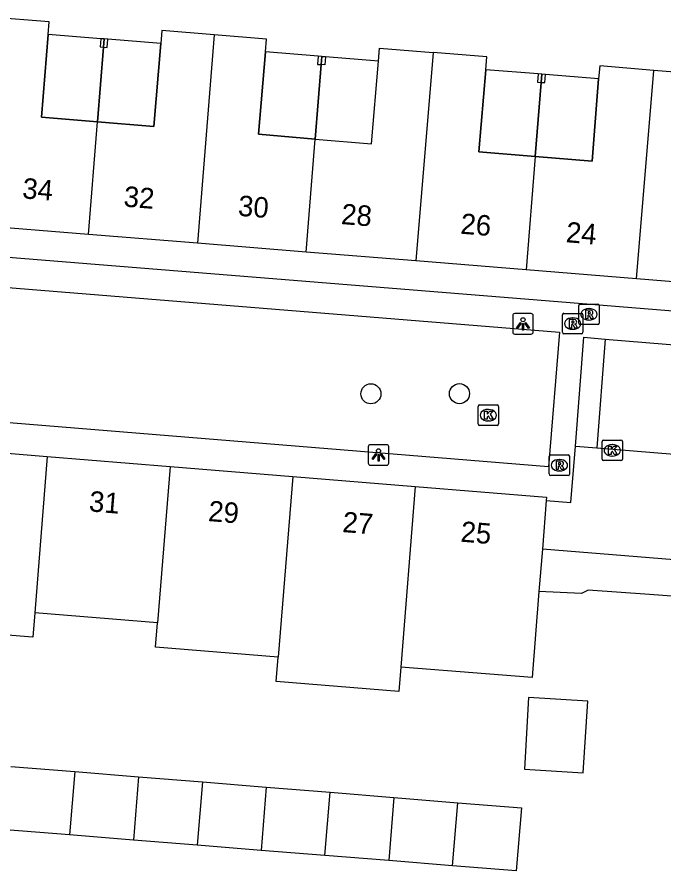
# Model space of a CAD drawing. Extents: x 159961 to 160856, y 382704 to 383353.
# Drawn here: x 160485.3 to 160516.88, y 383227.26 to 383268.92 of the extents above; entities that cross this region are included whole.
import ezdxf

# ---------------------------------------------------------------- set-up
doc = ezdxf.new("R2010")
doc.units = 0
for name, color, linetype in [('IMGEO_Boom', 7, 'Continuous'), ('IMGEO_Kolk', 7, 'Continuous'), ('IMGEO_Lichtpunt', 7, 'Continuous'), ('IMGEO_Pand', 7, 'Continuous'), ('IMGEO_Pand_nummerreeks', 7, 'Continuous'), ('IMGEO_Pand_overbouw', 7, 'Continuous'), ('IMGEO_Parkeervlak_open', 7, 'Continuous'), ('IMGEO_Rijbaan_lokaal_open', 7, 'Continuous'), ('IMGEO_Rioolput', 7, 'Continuous'), ('IMGEO_Voetpad_open', 7, 'Continuous')]:
    doc.layers.add(name, color=color, linetype=linetype)

msp = doc.modelspace()

# ---------------------------------------------------------------- linework, layer by layer
at = {"layer": 'IMGEO_Boom'}
for centre in [(160502.573, 383250.543), (160506.896, 383250.551)]:
    msp.add_circle(centre, 0.489, dxfattribs=at)
at = {"layer": 'IMGEO_Kolk'}
for p, q in [((160507.877, 383250), (160508.729, 383250)), ((160507.802, 383249.074), (160507.802, 383249.926)), ((160508.29, 383249.78), (160508.315, 383249.78)), ((160508.803, 383249.926), (160508.803, 383249.074)), ((160508.313, 383249.22), (160508.288, 383249.22)), ((160508.729, 383249), (160507.877, 383249)), ((160513.854, 383247.36), (160513.854, 383248.212)), ((160513.929, 383248.286), (160514.781, 383248.286)), ((160514.342, 383248.066), (160514.367, 383248.066)), ((160514.855, 383248.212), (160514.855, 383247.36)), ((160514.365, 383247.506), (160514.34, 383247.506)), ((160514.781, 383247.286), (160513.929, 383247.286))]:
    msp.add_line(p, q, dxfattribs=at)
for points in [[(160507.877, 383250), (160508.729, 383250)], [(160507.802, 383249.074), (160507.802, 383249.926)], [(160508.123, 383249.7), (160508.246, 383249.7), (160508.246, 383249.549), (160508.376, 383249.7), (160508.54, 383249.7), (160508.394, 383249.549), (160508.547, 383249.3), (160508.395, 383249.3), (160508.31, 383249.464), (160508.246, 383249.397), (160508.246, 383249.3), (160508.123, 383249.3), (160508.123, 383249.7)], [(160508.803, 383249.926), (160508.803, 383249.074)], [(160508.729, 383249), (160507.877, 383249)], [(160513.854, 383247.36), (160513.854, 383248.212)], [(160513.929, 383248.286), (160514.781, 383248.286)], [(160514.175, 383247.986), (160514.298, 383247.986), (160514.298, 383247.835), (160514.428, 383247.986), (160514.592, 383247.986), (160514.446, 383247.835), (160514.599, 383247.586), (160514.447, 383247.586), (160514.362, 383247.75), (160514.298, 383247.683), (160514.298, 383247.586), (160514.175, 383247.586), (160514.175, 383247.986)], [(160514.855, 383248.212), (160514.855, 383247.36)], [(160514.781, 383247.286), (160513.929, 383247.286)]]:
    msp.add_lwpolyline(points, dxfattribs=at)
for centre, start, end in [((160507.879, 383249.924), 91.552, 178.448), ((160507.879, 383249.924), 91.552, 178.448), ((160508.727, 383249.924), 1.552, 88.448), ((160508.727, 383249.924), 1.552, 88.448), ((160507.879, 383249.076), 181.552, 268.448), ((160507.879, 383249.076), 181.552, 268.448), ((160508.727, 383249.076), 271.552, 358.448), ((160508.727, 383249.076), 271.552, 358.448), ((160513.931, 383248.21), 91.552, 178.448), ((160513.931, 383248.21), 91.552, 178.448), ((160514.779, 383248.21), 1.552, 88.448), ((160514.779, 383248.21), 1.552, 88.448), ((160513.931, 383247.362), 181.552, 268.448), ((160513.931, 383247.362), 181.552, 268.448), ((160514.779, 383247.362), 271.552, 358.448), ((160514.779, 383247.362), 271.552, 358.448)]:
    msp.add_arc(centre, 0.0765, start, end, dxfattribs=at)
for centre, major_axis, ratio, start_param, end_param in [((160508.289, 383249.5), (-0.387, 0.002), 0.722429, 4.712389, 7.853982), ((160508.314, 383249.5), (-0.39, 0.002), 0.717154, 1.570796, 4.712389), ((160514.341, 383247.786), (-0.387, 0.002), 0.722429, 4.712389, 7.853982), ((160514.366, 383247.786), (-0.39, 0.002), 0.717154, 1.570796, 4.712389)]:
    msp.add_ellipse(centre, major_axis=major_axis, ratio=ratio, start_param=start_param, end_param=end_param, dxfattribs=at)
at = {"layer": 'IMGEO_Lichtpunt'}
for p, q in [((160509.497, 383254.36), (160509.497, 383253.553)), ((160509.497, 383254.36), (160509.497, 383253.553)), ((160510.399, 383254.455), (160509.591, 383254.455)), ((160510.399, 383254.455), (160509.591, 383254.455)), ((160510.493, 383253.553), (160510.493, 383254.36)), ((160510.493, 383253.553), (160510.493, 383254.36)), ((160509.591, 383253.459), (160510.399, 383253.459)), ((160509.591, 383253.459), (160510.399, 383253.459)), ((160502.445, 383247.963), (160502.445, 383247.156)), ((160502.445, 383247.963), (160502.445, 383247.156)), ((160503.347, 383248.058), (160502.539, 383248.058)), ((160503.347, 383248.058), (160502.539, 383248.058)), ((160503.441, 383247.156), (160503.441, 383247.963)), ((160503.441, 383247.156), (160503.441, 383247.963)), ((160502.539, 383247.062), (160503.347, 383247.062)), ((160502.539, 383247.062), (160503.347, 383247.062))]:
    msp.add_line(p, q, dxfattribs=at)
for points in [[(160509.871, 383254.024), (160509.91, 383253.996), (160509.722, 383253.734), (160509.684, 383253.761), (160509.871, 383254.024)], [(160509.973, 383253.976), (160510.02, 383253.976), (160510.02, 383253.654), (160509.973, 383253.654), (160509.973, 383253.976)], [(160510.083, 383253.996), (160510.121, 383254.023), (160510.308, 383253.761), (160510.269, 383253.733), (160510.083, 383253.996)], [(160502.819, 383247.627), (160502.858, 383247.599), (160502.67, 383247.337), (160502.632, 383247.364), (160502.819, 383247.627)], [(160502.921, 383247.579), (160502.968, 383247.579), (160502.968, 383247.257), (160502.921, 383247.257), (160502.921, 383247.579)], [(160503.031, 383247.599), (160503.069, 383247.626), (160503.256, 383247.364), (160503.217, 383247.336), (160503.031, 383247.599)]]:
    msp.add_lwpolyline(points, dxfattribs=at)
for centre in [(160509.996, 383254.158), (160502.944, 383247.761)]:
    msp.add_circle(centre, 0.0994, dxfattribs=at)
for centre, start, end in [((160509.591, 383254.36), 90, 180), ((160509.591, 383254.36), 90, 180), ((160510.399, 383254.36), 0, 90), ((160510.399, 383254.36), 0, 90), ((160509.591, 383253.553), 180, 270), ((160509.591, 383253.553), 180, 270), ((160510.399, 383253.553), 270, 0), ((160510.399, 383253.553), 270, 360), ((160502.539, 383247.963), 90, 180), ((160502.539, 383247.963), 90, 180), ((160503.347, 383247.963), 0, 90), ((160503.347, 383247.963), 0, 90), ((160502.539, 383247.156), 180, 270), ((160502.539, 383247.156), 180, 270), ((160503.347, 383247.156), 270, 0), ((160503.347, 383247.156), 270, 360)]:
    msp.add_arc(centre, 0.0946, start, end, dxfattribs=at)
at = {"layer": 'IMGEO_Pand'}
for points in [[(160489.234, 383263.818), (160486.489, 383264.043), (160486.819, 383268.078), (160486.869, 383268.688), (160483.967, 383268.925)], [(160494.925, 383268.057), (160492.366, 383268.262), (160492.315, 383267.636), (160491.984, 383263.593), (160489.234, 383263.818)], [(160489.558, 383267.857), (160489.384, 383267.871), (160489.352, 383267.473), (160489.527, 383267.459)], [(160494.925, 383268.057), (160494.108, 383257.886)], [(160499.854, 383262.97), (160497.085, 383263.208), (160497.43, 383267.224), (160497.484, 383267.851), (160494.925, 383268.057)], [(160489.527, 383267.459), (160489.558, 383267.857)], [(160489.527, 383267.459), (160489.701, 383267.445), (160489.733, 383267.843), (160489.558, 383267.857)], [(160499.854, 383262.97), (160502.597, 383262.735), (160502.944, 383266.78), (160502.998, 383267.412), (160505.615, 383267.195)], [(160505.615, 383267.195), (160504.772, 383257.026)], [(160510.597, 383262.121), (160507.846, 383262.342), (160508.18, 383266.359), (160508.232, 383266.978), (160505.615, 383267.195)], [(160500.178, 383267.003), (160500.004, 383267.017), (160499.969, 383266.618), (160500.146, 383266.604)], [(160500.146, 383266.604), (160500.178, 383267.003)], [(160500.178, 383267.003), (160500.352, 383266.989), (160500.318, 383266.59), (160500.146, 383266.604)], [(160516.381, 383266.325), (160513.741, 383266.544), (160513.691, 383265.915), (160513.367, 383261.899), (160510.597, 383262.121)], [(160515.537, 383256.157), (160516.381, 383266.325)], [(160521.375, 383261.254), (160518.638, 383261.48), (160518.969, 383265.491), (160519.02, 383266.106), (160516.381, 383266.325)], [(160510.92, 383266.138), (160510.745, 383266.152), (160510.713, 383265.754), (160510.888, 383265.74)], [(160510.92, 383266.138), (160510.888, 383265.74)], [(160510.888, 383265.74), (160511.062, 383265.726), (160511.094, 383266.124), (160510.92, 383266.138)], [(160488.793, 383258.315), (160489.234, 383263.818)], [(160499.41, 383257.458), (160499.854, 383262.97)], [(160510.597, 383262.121), (160510.154, 383256.591)], [(160488.793, 383258.315), (160483.152, 383258.771)], [(160494.108, 383257.886), (160488.793, 383258.315)], [(160499.41, 383257.458), (160494.108, 383257.886)], [(160504.772, 383257.026), (160499.41, 383257.458)], [(160510.154, 383256.591), (160504.772, 383257.026)], [(160515.537, 383256.157), (160510.154, 383256.591)], [(160520.93, 383255.722), (160515.537, 383256.157)], [(160480.808, 383247.972), (160484.628, 383247.66), (160486.776, 383247.485)], [(160486.776, 383247.485), (160486.167, 383239.856)], [(160486.776, 383247.485), (160492.767, 383246.995)], [(160492.767, 383246.995), (160492.151, 383239.375)], [(160492.767, 383246.995), (160498.757, 383246.506)], [(160498.757, 383246.506), (160498.046, 383237.69)], [(160498.757, 383246.506), (160504.739, 383246.018)], [(160504.739, 383246.018), (160504.032, 383237.213)], [(160504.739, 383246.018), (160511.145, 383245.495), (160511.132, 383245.338)], [(160511.132, 383245.338), (160510.942, 383242.971)], [(160510.942, 383242.971), (160510.775, 383240.897)], [(160510.775, 383240.897), (160510.438, 383236.698), (160504.032, 383237.213)], [(160486.167, 383239.856), (160486.072, 383238.666), (160480.096, 383239.146), (160480.192, 383240.336)], [(160492.151, 383239.375), (160486.167, 383239.856)], [(160498.046, 383237.69), (160492.054, 383238.176), (160492.151, 383239.375)], [(160504.032, 383237.213), (160503.936, 383236.018), (160497.95, 383236.499), (160498.046, 383237.69)], [(160513.161, 383235.541), (160510.261, 383235.728), (160510.065, 383232.229), (160512.934, 383232.043), (160513.161, 383235.541)], [(160484.996, 383232.362), (160488.113, 383232.109)], [(160488.113, 383232.109), (160487.862, 383229.019)], [(160488.113, 383232.109), (160491.229, 383231.856)], [(160491.229, 383231.856), (160490.979, 383228.768)], [(160491.229, 383231.856), (160494.345, 383231.604)], [(160494.345, 383231.604), (160494.095, 383228.517)], [(160494.345, 383231.604), (160497.462, 383231.351)], [(160497.462, 383231.351), (160497.212, 383228.266)], [(160497.462, 383231.351), (160500.578, 383231.099)], [(160500.328, 383228.015), (160500.578, 383231.099)], [(160500.578, 383231.099), (160503.694, 383230.846)], [(160503.694, 383230.846), (160503.445, 383227.765)], [(160503.694, 383230.846), (160506.811, 383230.594)], [(160506.811, 383230.594), (160509.927, 383230.341), (160509.667, 383227.264), (160506.561, 383227.514)], [(160506.561, 383227.514), (160506.811, 383230.594)], [(160487.862, 383229.019), (160484.746, 383229.269)], [(160490.979, 383228.768), (160487.862, 383229.019)], [(160494.095, 383228.517), (160490.979, 383228.768)], [(160497.212, 383228.266), (160494.095, 383228.517)], [(160500.328, 383228.015), (160497.212, 383228.266)], [(160503.445, 383227.765), (160500.328, 383228.015)], [(160506.561, 383227.514), (160503.445, 383227.765)]]:
    msp.add_lwpolyline(points, dxfattribs=at)
at = {"layer": 'IMGEO_Pand_overbouw'}
for points in [[(160489.558, 383267.857), (160489.384, 383267.871), (160486.819, 383268.078), (160486.489, 383264.043), (160489.234, 383263.818), (160489.527, 383267.459)], [(160492.315, 383267.636), (160489.733, 383267.843), (160489.558, 383267.857), (160489.527, 383267.459), (160489.234, 383263.818), (160491.984, 383263.593)], [(160500.178, 383267.003), (160500.004, 383267.017), (160497.43, 383267.224), (160497.085, 383263.208), (160499.854, 383262.97), (160500.146, 383266.604)], [(160502.944, 383266.78), (160500.352, 383266.989), (160500.178, 383267.003), (160500.146, 383266.604), (160499.854, 383262.97), (160502.597, 383262.735)], [(160510.92, 383266.138), (160510.745, 383266.152), (160508.18, 383266.359), (160507.846, 383262.342), (160510.597, 383262.121), (160510.888, 383265.74)], [(160513.691, 383265.915), (160511.094, 383266.124), (160510.92, 383266.138), (160510.888, 383265.74), (160510.597, 383262.121), (160513.367, 383261.899)]]:
    msp.add_lwpolyline(points, close=True, dxfattribs=at)
at = {"layer": 'IMGEO_Parkeervlak_open'}
msp.add_lwpolyline([(160514.016, 383253.215), (160513.602, 383247.904)], dxfattribs=at)
at = {"layer": 'IMGEO_Rijbaan_lokaal_open'}
for points in [[(160511.132, 383245.338), (160512.337, 383245.246), (160512.553, 383247.99)], [(160512.553, 383247.99), (160513.602, 383247.904)], [(160513.602, 383247.904), (160523.732, 383247.074)], [(160581.98, 383236.274), (160570.304, 383237.257), (160570.385, 383238.185), (160570.07, 383238.212), (160565.614, 383238.538), (160510.942, 383242.971)]]:
    msp.add_lwpolyline(points, dxfattribs=at)
at = {"layer": 'IMGEO_Rioolput'}
for p, q in [((160512.716, 383253.996), (160512.716, 383254.848)), ((160512.791, 383254.922), (160513.643, 383254.922)), ((160513.204, 383254.702), (160513.229, 383254.702)), ((160513.717, 383254.848), (160513.717, 383253.996)), ((160511.922, 383253.544), (160511.922, 383254.396)), ((160511.997, 383254.47), (160512.849, 383254.47)), ((160512.41, 383254.25), (160512.435, 383254.25)), ((160512.923, 383254.396), (160512.923, 383253.544)), ((160513.227, 383254.142), (160513.202, 383254.142)), ((160513.643, 383253.922), (160512.791, 383253.922)), ((160512.849, 383253.47), (160511.997, 383253.47)), ((160512.433, 383253.69), (160512.408, 383253.69)), ((160511.274, 383246.633), (160511.274, 383247.485)), ((160511.349, 383247.559), (160512.201, 383247.559)), ((160512.275, 383247.485), (160512.275, 383246.633)), ((160511.762, 383247.339), (160511.787, 383247.339)), ((160511.785, 383246.779), (160511.76, 383246.779)), ((160512.201, 383246.559), (160511.349, 383246.559))]:
    msp.add_line(p, q, dxfattribs=at)
for points in [[(160512.716, 383253.996), (160512.716, 383254.848)], [(160512.791, 383254.922), (160513.643, 383254.922)], [(160513.305, 383254.62), (160513.053, 383254.622), (160513.053, 383254.222)], [(160513.231, 383254.541), (160513.177, 383254.541), (160513.177, 383254.46)], [(160513.717, 383254.848), (160513.717, 383253.996)], [(160511.922, 383253.544), (160511.922, 383254.396)], [(160511.997, 383254.47), (160512.849, 383254.47)], [(160512.511, 383254.168), (160512.259, 383254.17), (160512.259, 383253.77)], [(160512.923, 383254.396), (160512.923, 383253.544)], [(160513.053, 383254.222), (160513.177, 383254.222), (160513.177, 383254.384), (160513.188, 383254.384)], [(160513.177, 383254.46), (160513.229, 383254.46)], [(160513.235, 383254.355), (160513.306, 383254.222), (160513.446, 383254.222), (160513.381, 383254.348)], [(160512.259, 383253.77), (160512.383, 383253.77), (160512.383, 383253.932), (160512.394, 383253.932)], [(160512.437, 383254.089), (160512.383, 383254.089), (160512.383, 383254.008)], [(160512.383, 383254.008), (160512.435, 383254.008)], [(160512.441, 383253.903), (160512.512, 383253.77), (160512.652, 383253.77), (160512.587, 383253.896)], [(160513.643, 383253.922), (160512.791, 383253.922)], [(160512.849, 383253.47), (160511.997, 383253.47)], [(160511.274, 383246.633), (160511.274, 383247.485)], [(160511.349, 383247.559), (160512.201, 383247.559)], [(160512.275, 383247.485), (160512.275, 383246.633)], [(160511.863, 383247.257), (160511.611, 383247.259), (160511.611, 383246.859)], [(160511.789, 383247.178), (160511.735, 383247.178), (160511.735, 383247.097)], [(160511.735, 383247.097), (160511.787, 383247.097)], [(160511.611, 383246.859), (160511.735, 383246.859), (160511.735, 383247.021), (160511.746, 383247.021)], [(160511.793, 383246.992), (160511.864, 383246.859), (160512.004, 383246.859), (160511.939, 383246.985)], [(160512.201, 383246.559), (160511.349, 383246.559)]]:
    msp.add_lwpolyline(points, dxfattribs=at)
for centre, radius, start, end in [((160512.793, 383254.846), 0.0765, 91.552, 178.448), ((160512.793, 383254.846), 0.0765, 91.552, 178.448), ((160513.237, 383254.445), 0.0964, 77.0061, 93.1865), ((160513.251, 383254.502), 0.0378, 276.6634, 79.6772), ((160513.304, 383254.51), 0.109, 350.3612, 89.416), ((160513.641, 383254.846), 0.0765, 1.552, 88.448), ((160513.641, 383254.846), 0.0765, 1.552, 88.448), ((160511.999, 383254.394), 0.0765, 91.552, 178.448), ((160511.999, 383254.394), 0.0765, 91.552, 178.448), ((160512.51, 383254.058), 0.109, 350.3612, 89.416), ((160512.847, 383254.394), 0.0765, 1.552, 88.448), ((160512.847, 383254.394), 0.0765, 1.552, 88.448), ((160513.187, 383254.331), 0.0533, 26.0293, 88.6989), ((160513.213, 383254.649), 0.19, 274.7715, 282.9687), ((160513.302, 383254.51), 0.112, 277.5842, 350.9817), ((160513.286, 383254.295), 0.108, 29.5134, 73.7905), ((160512.393, 383253.879), 0.0533, 26.0293, 88.6989), ((160512.419, 383254.197), 0.19, 274.7715, 282.9687), ((160512.443, 383253.993), 0.0964, 77.0061, 93.1865), ((160512.457, 383254.05), 0.0378, 276.6634, 79.6772), ((160512.508, 383254.058), 0.112, 277.5842, 350.9817), ((160512.492, 383253.843), 0.108, 29.5134, 73.7905), ((160512.793, 383253.998), 0.0765, 181.552, 268.448), ((160512.793, 383253.998), 0.0765, 181.552, 268.448), ((160513.641, 383253.998), 0.0765, 271.552, 358.448), ((160513.641, 383253.998), 0.0765, 271.552, 358.448), ((160511.999, 383253.546), 0.0765, 181.552, 268.448), ((160511.999, 383253.546), 0.0765, 181.552, 268.448), ((160512.847, 383253.546), 0.0765, 271.552, 358.448), ((160512.847, 383253.546), 0.0765, 271.552, 358.448), ((160511.351, 383247.483), 0.0765, 91.552, 178.448), ((160511.351, 383247.483), 0.0765, 91.552, 178.448), ((160512.199, 383247.483), 0.0765, 1.552, 88.448), ((160512.199, 383247.483), 0.0765, 1.552, 88.448), ((160511.771, 383247.286), 0.19, 274.7715, 282.9687), ((160511.795, 383247.082), 0.0964, 77.0061, 93.1865), ((160511.809, 383247.139), 0.0378, 276.6634, 79.6772), ((160511.862, 383247.147), 0.109, 350.3612, 89.416), ((160511.86, 383247.147), 0.112, 277.5842, 350.9817), ((160511.351, 383246.635), 0.0765, 181.552, 268.448), ((160511.351, 383246.635), 0.0765, 181.552, 268.448), ((160511.745, 383246.968), 0.0533, 26.0293, 88.6989), ((160511.844, 383246.932), 0.108, 29.5134, 73.7905), ((160512.199, 383246.635), 0.0765, 271.552, 358.448), ((160512.199, 383246.635), 0.0765, 271.552, 358.448)]:
    msp.add_arc(centre, radius, start, end, dxfattribs=at)
for centre, major_axis, ratio, start_param, end_param in [((160513.203, 383254.422), (-0.387, 0.002), 0.722429, 4.712389, 7.853982), ((160513.228, 383254.422), (-0.39, 0.002), 0.717154, 1.570796, 4.712389), ((160512.409, 383253.97), (-0.387, 0.002), 0.722429, 4.712389, 7.853982), ((160512.434, 383253.97), (-0.39, 0.002), 0.717154, 1.570796, 4.712389), ((160511.761, 383247.059), (-0.387, 0.002), 0.722429, 4.712389, 7.853982), ((160511.786, 383247.059), (-0.39, 0.002), 0.717154, 1.570796, 4.712389)]:
    msp.add_ellipse(centre, major_axis=major_axis, ratio=ratio, start_param=start_param, end_param=end_param, dxfattribs=at)
at = {"layer": 'IMGEO_Voetpad_open'}
for points in [[(160463.599, 383260.364), (160463.483, 383258.927), (160513.315, 383254.922), (160543.34, 383252.481), (160582.981, 383249.253)], [(160462.759, 383250.932), (160463.344, 383257.475), (160511.782, 383253.559), (160511.244, 383246.974), (160462.759, 383250.932)], [(160512.553, 383247.99), (160512.972, 383253.301), (160514.016, 383253.215)], [(160514.016, 383253.215), (160524.125, 383252.38)], [(160523.493, 383238.896), (160517.39, 383239.473), (160517.477, 383240.658), (160516.178, 383240.75), (160513.174, 383240.964), (160512.845, 383240.794), (160510.775, 383240.897)]]:
    msp.add_lwpolyline(points, dxfattribs=at)

# ---------------------------------------------------------------- texts
at = {"layer": 'IMGEO_Pand_nummerreeks'}
for s, rotation, p in [('34', 355.3877, (160485.532, 383260.084)), ('32', 355.3877, (160490.479, 383259.684)), ('30', 355.3877, (160496.06, 383259.234)), ('28', 355.3877, (160501.097, 383258.828)), ('26', 355.3877, (160506.92, 383258.358)), ('24', 355.3877, (160512.068, 383257.942)), ('31', 355.3247, (160488.788, 383244.812)), ('29', 355.3304, (160494.605, 383244.337)), ('27', 355.3361, (160501.158, 383243.801)), ('25', 355.3304, (160506.925, 383243.332))]:
    msp.add_text(s, height=1, rotation=rotation, dxfattribs=at).set_placement(p)

doc.saveas('drawing.dxf')
